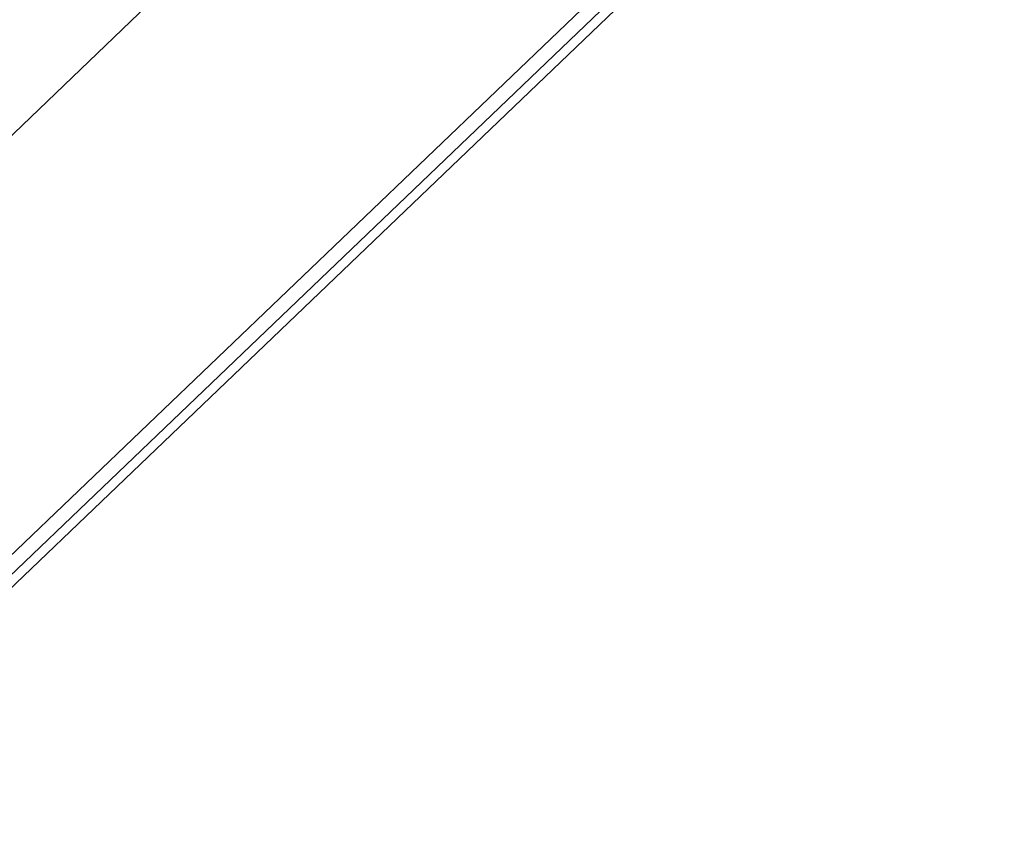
# Model space of a CAD drawing. Header units: feet. Extents: x -79 to 198, y -22 to 181.
# Tile 535 of 656: x 132.64 to 134.59, y 94.26 to 95.89. Entities that reach past the tile are written whole.
import ezdxf

# ---------------------------------------------------------------- set-up
doc = ezdxf.new("R2010")
doc.units = ezdxf.units.FT
doc.layers.add('A-LINEA', color=7, linetype='CONTINUOUS')

msp = doc.modelspace()

# ---------------------------------------------------------------- linework, layer by layer
at = {"layer": 'A-LINEA'}
msp.add_line((134.0533, 97.0311), (131.7333, 94.8044), dxfattribs=at)
msp.add_line((134.0533, 97.0311), (131.7333, 94.8044), dxfattribs=at)
for points in [[(134.5733, 96.6578), (132.08, 94.2711), (132.0667, 94.2844), (132.0667, 94.2978), (134.5467, 96.6711), (134.56, 96.6711), (134.5733, 96.6578)], [(134.5733, 96.6578), (132.08, 94.2711), (132.0667, 94.2844), (132.0667, 94.2978), (134.5467, 96.6711), (134.56, 96.6711), (134.5733, 96.6578)], [(134.5867, 96.6444), (132.0933, 94.2578), (132.08, 94.2711), (134.5733, 96.6578), (134.5867, 96.6444)], [(134.5867, 96.6444), (132.0933, 94.2578), (132.08, 94.2711), (134.5733, 96.6578), (134.5867, 96.6444)]]:
    msp.add_lwpolyline(points, dxfattribs=at)

doc.saveas('drawing.dxf')
